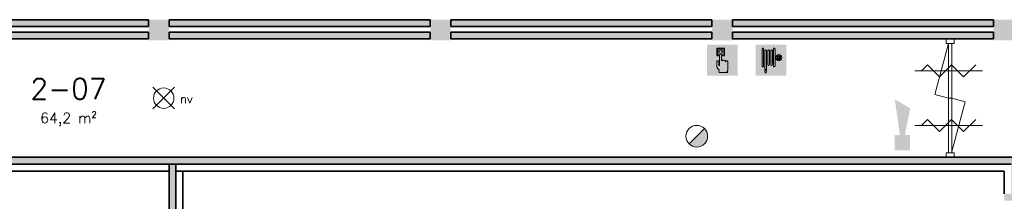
# Model space of a CAD drawing. Header units: millimetres. Extents: x -13022 to 1371524, y -38729 to 632593.
# Tile 317 of 381: x 766769 to 781100, y 582980 to 585619. Entities that reach past the tile are written whole.
import ezdxf

# ---------------------------------------------------------------- set-up
doc = ezdxf.new("R2010")
doc.units = ezdxf.units.MM
doc.header["$LTSCALE"] = 35
for name, color, linetype, lineweight in [('A LIJN 1', 1, 'Continuous', 20), ('A LIJN 2', 2, 'Continuous', 35), ('A LIJN 5', 5, 'Continuous', 13), ('A LIJN 9', 252, 'Continuous', 18), ('A OPMER', 10, 'Continuous', 50), ('Al65----_beveiliging-inst', 92, 'Continuous', 9), ('B95 tekst', 7, 'Continuous', 25), ('brandveiligheid voorzieningen', 10, 'Continuous', 9)]:
    doc.layers.add(name, color=color, linetype=linetype, lineweight=lineweight)
doc.styles.add('Algemeen', font='simplex.shx', dxfattribs={"height": 2.5})

# ---------------------------------------------------------------- blocks, each defined once
blk = doc.blocks.new('Brandmelder')
at = {"layer": 'brandveiligheid voorzieningen'}
blk.add_hatch(color=256, dxfattribs=at).paths.add_polyline_path([(76.62, -89.8, 0.198912), (75.85, -87.94), (72.13, -91.66, 0.668179)])
blk.add_line((72.13, -91.66), (75.85, -87.94), dxfattribs=at)
blk.add_circle((73.99, -89.8), 2.63, dxfattribs=at)
blk = doc.blocks.new('Signaalgever (akoestisch)')
at = {"layer": 'Al65----_beveiliging-inst', "color": 10, "linetype": 'Continuous'}
for points in [[(3.71, 0), (3.71, 3.71), (0, 0), (0, 3.71)], [(10.23, 0), (12.38, 3.71), (3.71, 1.24), (3.71, 2.48)]]:
    blk.add_solid(points, dxfattribs=at)
blk = doc.blocks.new('Brandslanghaspel')
at = {"layer": 'brandveiligheid voorzieningen', "true_color": 0xffffff}
h = blk.add_hatch(color=7, dxfattribs=at)
h.paths.add_polyline_path([(-1.8131, 2.183), (-1.9809, 2.183), (-2.1753, 2.364), (-2.1753, 6.484), (-1.9926, 6.664), (-1.8131, 6.664)])
edge = h.paths.add_edge_path()
edge.add_arc((0.1717, 6.0972), 0.1929, 92.01096, 177.98904)
edge.add_line((-0.0211, 6.104), (-0.0214, 6.104))
edge.add_line((-0.0214, 6.104), (-0.0214, 2.702))
edge.add_line((-0.0214, 2.702), (-0.0211, 2.702))
edge.add_arc((0.1723, 2.7114), 0.1936, 182.797634, 267.821774)
edge.add_arc((0.1573, 2.7114), 0.1935, 272.254329, 357.218746)
edge.add_line((0.3506, 2.702), (0.3515, 2.702))
edge.add_line((0.3515, 2.702), (0.3515, 6.104))
edge.add_line((0.3515, 6.104), (0.3506, 6.104))
edge.add_arc((0.1577, 6.0971), 0.193, 2.044103, 87.86341)
edge = h.paths.add_edge_path()
edge.add_arc((-0.5787, 6.0971), 0.1931, 92.060571, 177.939429)
edge.add_line((-0.7716, 6.104), (-0.772, 6.104))
edge.add_line((-0.772, 6.104), (-0.772, 2.702))
edge.add_line((-0.772, 2.702), (-0.7716, 2.702))
edge.add_arc((-0.5779, 2.7118), 0.194, 182.897198, 267.72221)
edge.add_arc((-0.5933, 2.7119), 0.194, 272.272353, 357.077445)
edge.add_line((-0.3995, 2.702), (-0.3992, 2.702))
edge.add_line((-0.3992, 2.702), (-0.3992, 6.104))
edge.add_line((-0.3992, 6.104), (-0.3995, 6.104))
edge.add_arc((-0.5926, 6.0969), 0.1933, 2.115671, 87.915125)
edge = h.paths.add_edge_path()
edge.add_arc((-1.2963, 6.0968), 0.1933, 91.999029, 177.877887)
edge.add_line((-1.4894, 6.104), (-1.4894, 1.535))
edge.add_line((-1.4894, 1.535), (-1.1166, 1.535))
edge.add_line((-1.1166, 1.535), (-1.1166, 6.104))
edge.add_line((-1.1166, 6.104), (-1.1173, 6.104))
edge.add_arc((-1.3103, 6.097), 0.1931, 2.063956, 87.843556)
h.paths.add_polyline_path([(-1.1151, 1.102), (-1.1833, 0.701), (-1.4224, 0.701), (-1.4903, 1.105), (-1.4903, 1.263), (-1.1151, 1.263)])
edge = h.paths.add_edge_path()
edge.add_line((1.0007, 4.4891), (1.0007, 6.484))
edge.add_line((1.0007, 6.484), (0.8176, 6.664))
edge.add_line((0.8176, 6.664), (0.6385, 6.664))
edge.add_line((0.6385, 6.664), (0.6385, 2.183))
edge.add_line((0.6385, 2.183), (0.8062, 2.183))
edge.add_line((0.8062, 2.183), (1.0007, 2.364))
edge.add_line((1.0007, 2.364), (1.0007, 4.285))
edge.add_line((1.0007, 4.285), (1.2228, 4.285))
edge.add_arc((1.8866, 4.3396), 0.666, 184.705084, 271.930478)
edge.add_arc((1.8807, 4.4237), 0.7502, 272.163802, 357.883832)
edge.add_arc((1.8818, 4.3683), 0.7492, 2.116162, 87.915616)
edge.add_arc((1.9315, 4.3762), 0.7412, 91.743139, 171.242832)
edge.add_arc((1.0182, -221.511), 226, 89.954163, 90.004437)
edge = h.paths.add_edge_path(flags=16)
edge.add_line((1.8026, 4.285), (1.8026, 3.9))
edge.add_arc((1.921, 4.4072), 0.5208, 193.569519, 256.860438, ccw=False)
edge.add_line((1.4147, 4.285), (1.8026, 4.285))
edge = h.paths.add_edge_path(flags=16)
edge.add_line((1.8026, 4.891), (1.8026, 4.489))
edge.add_line((1.8026, 4.489), (1.4112, 4.489))
edge.add_arc((1.9212, 4.384), 0.5207, 103.167599, 168.363278, ccw=False)
edge = h.paths.add_edge_path(flags=16)
edge.add_arc((1.8987, 4.3853), 0.5189, 11.524706, 78.048247)
edge.add_line((2.0062, 4.893), (2.0062, 4.489))
edge.add_line((2.0062, 4.489), (2.4072, 4.489))
edge = h.paths.add_edge_path(flags=16)
edge.add_arc((1.8971, 4.4077), 0.5212, 282.079218, 346.387144)
edge.add_line((2.4037, 4.285), (2.0062, 4.285))
edge.add_line((2.0062, 4.285), (2.0062, 3.898))
at = {"layer": 'Al65----_beveiliging-inst', "color": 7, "true_color": 0xffffff}
blk.add_solid([(-3.75, 0), (3.75, 0), (-3.75, 7.5), (3.75, 7.5)], dxfattribs=at)
blk.add_solid([(-3.75, 0), (3.75, 0), (-3.75, 7.5), (3.75, 7.5)], dxfattribs=at)
at = {"layer": 'Al65----_beveiliging-inst', "color": 10}
blk.add_solid([(-3.5, 0.25), (3.5, 0.25), (-3.5, 7.25), (3.5, 7.25)], dxfattribs=at)
at = {"layer": 'brandveiligheid voorzieningen', "color": 7, "true_color": 0xffffff}
for points in [[(-2.1753, 6.484), (-1.9926, 6.664)], [(-2.1753, 2.364), (-2.1753, 6.484)], [(-1.9926, 6.664), (-1.8131, 6.664)], [(-1.8131, 6.664), (-1.8131, 2.183)], [(-1.4894, 6.104), (-1.4894, 1.535)], [(-1.1166, 6.104), (-1.1173, 6.104)], [(-1.1166, 1.535), (-1.1166, 6.104)], [(-0.7716, 6.104), (-0.772, 6.104)], [(-0.772, 6.104), (-0.772, 2.702)], [(-0.3992, 6.104), (-0.3995, 6.104)], [(-0.3992, 2.702), (-0.3992, 6.104)], [(-0.0211, 6.104), (-0.0214, 6.104)], [(-0.0214, 6.104), (-0.0214, 2.702)], [(0.3515, 6.104), (0.3506, 6.104)], [(0.3515, 2.702), (0.3515, 6.104)], [(0.8176, 6.664), (0.6385, 6.664)], [(0.6385, 6.664), (0.6385, 2.183)], [(1.0007, 6.484), (0.8176, 6.664)], [(1.0007, 4.4891), (1.0007, 6.484)], [(1.8026, 4.891), (1.8026, 4.489)], [(2.0062, 4.489), (2.0062, 4.893)], [(-0.772, 2.702), (-0.7716, 2.702)], [(-0.3995, 2.702), (-0.3992, 2.702)], [(-0.0214, 2.702), (-0.0211, 2.702)], [(0.3506, 2.702), (0.3515, 2.702)], [(1.0007, 2.364), (1.0007, 4.285)], [(1.0007, 4.285), (1.2228, 4.285)], [(1.8026, 4.489), (1.4112, 4.489)], [(1.4147, 4.285), (1.8026, 4.285)], [(1.8026, 4.285), (1.8026, 3.9)], [(2.4072, 4.489), (2.0062, 4.489)], [(2.0062, 3.898), (2.0062, 4.285)], [(2.0062, 4.285), (2.4037, 4.285)], [(-1.9809, 2.183), (-2.1753, 2.364)], [(-1.8131, 2.183), (-1.9809, 2.183)], [(-1.4903, 1.105), (-1.4903, 1.263)], [(-1.4903, 1.263), (-1.1151, 1.263)], [(-1.4224, 0.701), (-1.4903, 1.105)], [(-1.4894, 1.535), (-1.1166, 1.535)], [(-1.1833, 0.701), (-1.4224, 0.701)], [(-1.1151, 1.102), (-1.1833, 0.701)], [(-1.1151, 1.263), (-1.1151, 1.102)], [(0.6385, 2.183), (0.8062, 2.183)], [(0.8062, 2.183), (1.0007, 2.364)]]:
    blk.add_lwpolyline(points, dxfattribs=at)
for points in [[(-1.303, 6.29, 0.3933), (-1.4894, 6.104)], [(-1.1173, 6.104, 0.3928), (-1.303, 6.29)], [(-0.5856, 6.29, 0.3933), (-0.7716, 6.104)], [(-0.3995, 6.104, 0.3929), (-0.5856, 6.29)], [(0.1649, 6.29, 0.3938), (-0.0211, 6.104)], [(0.3506, 6.104, 0.393), (0.1649, 6.29)], [(1.909, 5.117, 0.3615), (1.199, 4.489)], [(1.4112, 4.489, -0.2924), (1.8026, 4.891)], [(2.6304, 4.396, 0.3929), (1.909, 5.117)], [(2.0062, 4.893, -0.2987), (2.4072, 4.489)], [(-0.7716, 2.702, 0.388), (-0.5856, 2.518)], [(-0.5856, 2.518, 0.3879), (-0.3995, 2.702)], [(-0.0211, 2.702, 0.389), (0.1649, 2.518)], [(0.1649, 2.518, 0.3887), (0.3506, 2.702)], [(1.199, 4.489, 0.00021936), (1.0007, 4.4891)], [(1.2228, 4.285, 0.4001), (1.909, 3.674)], [(1.8026, 3.9, -0.2834), (1.4147, 4.285)], [(1.909, 3.674, 0.3925), (2.6304, 4.396)], [(2.4037, 4.285, -0.2882), (2.0062, 3.898)]]:
    blk.add_lwpolyline(points, format="xyb", dxfattribs=at)
blk.add_point((0, 3.75), dxfattribs=at)
blk = doc.blocks.new('Handbrandmelder')
at = {"layer": 'brandveiligheid voorzieningen', "true_color": 0xffffff}
h = blk.add_hatch(color=7, dxfattribs=at)
h.paths.add_polyline_path([(-1.3623, 6.704), (-1.3623, 4.818), (-0.8616, 4.818), (-0.8616, 5.105), (-1.0867, 5.105), (-1.0867, 6.416), (0.2412, 6.416), (0.2412, 5.105), (0.0423, 5.105), (0.0423, 4.818), (0.5292, 4.818), (0.5292, 6.704)])
edge = h.paths.add_edge_path()
edge.add_line((-0.7744, 0.795), (1.2172, 0.795))
edge.add_arc((1.1848, 0.9151), 0.1244, 285.097845, 344.573813)
edge.add_arc((1.1955, 0.8747), 0.1095, 3.814851, 78.556999)
edge.add_arc((1.2155, 1.0811), 0.0991, 186.406081, 271.011898, ccw=False)
edge.add_arc((0.8951, 1.4295), 0.4225, 301.679206, 358.707701)
edge.add_line((1.3175, 1.42), (1.3175, 3.356))
edge.add_arc((1.0815, 3.3696), 0.2364, 356.700991, 450.505791)
edge.add_arc((1.0751, 3.3423), 0.2637, 89.061593, 168.70314)
edge.add_line((0.8165, 3.394), (0.8165, 3.518))
edge.add_arc((0.5556, 3.5071), 0.2611, 2.39047, 87.792584)
edge.add_arc((0.5705, 3.5064), 0.2616, 91.041001, 151.564737)
edge.add_line((0.3404, 3.631), (0.3404, 3.643))
edge.add_arc((0.0798, 3.6324), 0.2608, 2.337798, 87.799547)
edge.add_arc((0.0991, 3.6332), 0.26, 92.052962, 177.832561)
edge.add_line((-0.1607, 3.643), (-0.1607, 4.967))
edge.add_arc((-0.411, 4.968), 0.2503, 359.76141, 447.144807)
edge.add_arc((-0.3888, 4.9577), 0.2605, 92.124608, 177.943914)
edge.add_line((-0.6492, 4.967), (-0.6492, 2.557))
edge.add_arc((-0.7221, 2.5577), 0.0729, 299.050174, 359.424387, ccw=False)
edge.add_line((-0.6867, 2.494), (-0.7618, 2.457))
edge.add_line((-0.7618, 2.457), (-0.7868, 2.457))
edge.add_line((-0.7868, 2.457), (-0.8745, 2.569))
edge.add_line((-0.8745, 2.569), (-0.8745, 3.419))
edge.add_arc((-1.0861, 3.4433), 0.213, 353.435435, 446.970057)
edge.add_arc((-1.078, 3.4209), 0.2351, 89.220046, 180.466534)
edge.add_line((-1.3131, 3.419), (-1.3131, 2.282))
edge.add_line((-1.3131, 2.282), (-1.3131, 2.219))
edge.add_arc((0.9801, 3.0528), 2.4401, 199.980806, 224.025181)
edge.add_arc((-28.5646, 4.7292), 27.994, 352.668719, 353.081248, ccw=False)
edge.add_arc((-0.073, 1.0253), 0.7382, 169.723152, 198.178085)
edge = h.paths.add_edge_path(flags=17)
edge.add_arc((-0.4353, 5.7799), 0.3921, 271.833261, 357.970029)
edge.add_arc((-0.4345, 5.7425), 0.3917, 3.443844, 88.288775)
edge.add_arc((-0.4184, 5.7498), 0.3842, 90.654144, 177.583048)
edge.add_arc((-0.4087, 5.7816), 0.3939, 182.273303, 267.953611)
at = {"layer": 'Al65----_beveiliging-inst', "color": 7, "true_color": 0xffffff}
blk.add_solid([(-3.75, 0), (3.75, 0), (-3.75, 7.5), (3.75, 7.5)], dxfattribs=at)
at = {"layer": 'Al65----_beveiliging-inst', "color": 10}
blk.add_solid([(-3.5, 0.25), (3.5, 0.25), (-3.5, 7.25), (3.5, 7.25)], dxfattribs=at)
at = {"layer": 'brandveiligheid voorzieningen', "color": 7, "true_color": 0xffffff}
for points in [[(-1.3623, 6.704), (-1.3623, 4.818)], [(0.5292, 6.704), (-1.3623, 6.704)], [(-1.3623, 4.818), (-0.8616, 4.818)], [(-1.0867, 5.105), (-1.0867, 6.416)], [(-1.0867, 6.416), (0.2412, 6.416)], [(-0.8616, 5.105), (-1.0867, 5.105)], [(-0.8616, 4.818), (-0.8616, 5.105)], [(-0.6492, 4.967), (-0.6492, 2.557)], [(-0.1607, 3.643), (-0.1607, 4.967)], [(0.2412, 5.105), (0.0423, 5.105)], [(0.0423, 5.105), (0.0423, 4.818)], [(0.0423, 4.818), (0.5292, 4.818)], [(0.2412, 6.416), (0.2412, 5.105)], [(0.5292, 4.818), (0.5292, 6.704)], [(-1.3131, 3.419), (-1.3131, 2.282)], [(-0.8745, 2.569), (-0.8745, 3.419)], [(-0.7868, 2.457), (-0.8745, 2.569)], [(-0.7618, 2.457), (-0.7868, 2.457)], [(-0.6867, 2.494), (-0.7618, 2.457)], [(0.3404, 3.631), (0.3404, 3.643)], [(0.8165, 3.394), (0.8165, 3.518)], [(1.3175, 1.42), (1.3175, 3.356)], [(-1.3131, 2.282), (-1.3131, 2.219)], [(-0.7744, 0.795), (1.2172, 0.795)]]:
    blk.add_lwpolyline(points, dxfattribs=at)
for points in [[(-0.8023, 5.766, -0.3986), (-0.4228, 6.134)], [(-0.4228, 5.388, -0.3923), (-0.8023, 5.766)], [(-0.3985, 5.218, 0.393), (-0.6492, 4.967)], [(-0.4228, 6.134, -0.3881), (-0.0435, 5.766)], [(-0.0435, 5.766, -0.3946), (-0.4228, 5.388)], [(-0.1607, 4.967, 0.4009), (-0.3985, 5.218)], [(-1.0748, 3.656, 0.4206), (-1.3131, 3.419)], [(-0.8745, 3.419, 0.4324), (-1.0748, 3.656)], [(-0.6492, 2.557, -0.2697), (-0.6867, 2.494)], [(0.0898, 3.893, 0.3928), (-0.1607, 3.643)], [(0.3404, 3.643, 0.3912), (0.0898, 3.893)], [(0.5657, 3.768, 0.2704), (0.3404, 3.631)], [(0.8165, 3.518, 0.3909), (0.5657, 3.768)], [(1.0794, 3.606, 0.3622), (0.8165, 3.394)], [(1.3175, 3.356, 0.4338), (1.0794, 3.606)], [(-1.3131, 2.219, 0.1053), (-0.7744, 1.357)], [(-0.7994, 1.157, 0.1248), (-0.7744, 0.795)], [(-0.7744, 1.357, -0.0018), (-0.7994, 1.157)], [(1.117, 1.07, 0.2541), (1.3175, 1.42)], [(1.2172, 0.982, -0.3869), (1.117, 1.07)], [(1.3047, 0.882, 0.3382), (1.2172, 0.982)], [(1.2172, 0.795, 0.2655), (1.3047, 0.882)]]:
    blk.add_lwpolyline(points, format="xyb", dxfattribs=at)
blk.add_point((0, 3.75), dxfattribs=at)
blk = doc.blocks.new('Noodverlichting')
at = {"layer": 'Al65----_beveiliging-inst', "color": 92}
for p, q in [((164, -62.36), (158.75, -57.12)), ((158.75, -62.36), (164, -57.12))]:
    blk.add_line(p, q, dxfattribs=at)
blk.add_circle((161.38, -59.74), 2.47, dxfattribs=at)
at = {"layer": 'Al65----_beveiliging-inst', "color": 7, "style": 'Algemeen'}
blk.add_text('nv', height=2.063, dxfattribs=at).set_placement((165.33, -60.96))

msp = doc.modelspace()

# ---------------------------------------------------------------- hatches: boundary and pattern name
at = {"layer": 'A LIJN 9', "ltscale": 0.1}
h = msp.add_hatch(color=256, dxfattribs=at)
h.dxf.hatch_style = 1
h.paths.add_polyline_path([(768644.164, 585618.861), (764844.173, 585618.861), (764844.173, 585518.861), (768644.164, 585518.861)])
h.paths.add_polyline_path([(768644.164, 585438.872), (764844.173, 585438.872), (764844.173, 585338.872), (768644.164, 585338.872)])
h = msp.add_hatch(color=256, dxfattribs=at)
h.dxf.hatch_style = 1
h.paths.add_polyline_path([(772744.167, 585618.861), (768944.175, 585618.861), (768944.175, 585518.861), (772744.167, 585518.861)])
h.paths.add_polyline_path([(772744.167, 585438.872), (768944.175, 585438.872), (768944.175, 585338.872), (772744.167, 585338.872)])
h = msp.add_hatch(color=256, dxfattribs=at)
h.dxf.hatch_style = 1
h.paths.add_polyline_path([(776844.169, 585618.861), (773044.177, 585618.861), (773044.177, 585518.861), (776844.169, 585518.861)])
h.paths.add_polyline_path([(776844.169, 585438.872), (773044.177, 585438.872), (773044.177, 585338.872), (776844.169, 585338.872)])
h = msp.add_hatch(color=256, dxfattribs=at)
h.dxf.hatch_style = 1
h.paths.add_polyline_path([(780944.167, 585618.861), (777144.176, 585618.861), (777144.176, 585518.861), (780944.167, 585518.861)])
h.paths.add_polyline_path([(780944.167, 585438.872), (777144.176, 585438.872), (777144.176, 585338.872), (780944.167, 585338.872)])
h = msp.add_hatch(color=256, dxfattribs=at)
h.dxf.hatch_style = 1
h.paths.add_polyline_path([(781300.157, 583618.872), (758394.226, 583618.872), (758394.226, 583418.872), (758494.224, 583418.872), (758494.224, 583518.871), (781200.156, 583518.871), (781200.156, 583088.874), (781100.157, 583088.874), (781100.157, 582988.873), (781300.157, 582988.873)])
h = msp.add_hatch(color=256, dxfattribs=at)
h.dxf.hatch_style = 1
h.paths.add_polyline_path([(769044.265, 583518.871), (768944.265, 583518.871), (768944.265, 574777.872), (769044.265, 574777.872)])

# ---------------------------------------------------------------- linework, layer by layer
at = {"layer": 'A LIJN 1', "linetype": 'Continuous'}
for p, q in [((780783.416, 584875.362), (779796.222, 584875.362)), ((779983.712, 584962.829), (779896.222, 584875.362)), ((780071.168, 584875.362), (779983.712, 584962.826)), ((780158.624, 584787.899), (780071.168, 584875.362)), ((780333.554, 584962.829), (780158.624, 584787.899)), ((780333.554, 584962.829), (780508.485, 584787.899)), ((780683.415, 584962.829), (780508.485, 584787.899)), ((779983.712, 584169.813), (779896.222, 584082.346)), ((780071.168, 584082.346), (779983.712, 584169.809)), ((780333.554, 584169.813), (780158.624, 583994.882)), ((780333.554, 584169.813), (780508.485, 583994.882)), ((780683.415, 584169.813), (780508.485, 583994.882)), ((780783.416, 584082.346), (779796.222, 584082.346)), ((780158.624, 583994.882), (780071.168, 584082.346))]:
    msp.add_line(p, q, dxfattribs=at)
at = {"layer": 'A LIJN 2'}
for p, q in [((764844.173, 585618.861), (768644.164, 585618.861)), ((768644.164, 585618.861), (768644.164, 585518.861)), ((768944.175, 585618.861), (772744.167, 585618.861)), ((768944.175, 585618.861), (768944.175, 585518.861)), ((772744.167, 585618.861), (772744.167, 585518.861)), ((773044.177, 585618.861), (776844.169, 585618.861)), ((773044.177, 585618.861), (773044.177, 585518.861)), ((776844.169, 585618.861), (776844.169, 585518.861)), ((777144.176, 585618.861), (780944.167, 585618.861)), ((777144.176, 585618.861), (777144.176, 585518.861)), ((780944.167, 585618.861), (780944.167, 585518.861)), ((764844.173, 585518.861), (768644.164, 585518.861)), ((768644.164, 585438.872), (764844.173, 585438.872)), ((768644.164, 585338.872), (768644.164, 585438.872)), ((768944.175, 585518.861), (772744.167, 585518.861)), ((772744.167, 585438.872), (768944.175, 585438.872)), ((768944.175, 585338.872), (768944.175, 585438.872)), ((772744.167, 585338.872), (772744.167, 585438.872)), ((773044.177, 585518.861), (776844.169, 585518.861)), ((776844.169, 585438.872), (773044.177, 585438.872)), ((773044.177, 585338.872), (773044.177, 585438.872)), ((776844.169, 585338.872), (776844.169, 585438.872)), ((777144.176, 585518.861), (780944.167, 585518.861)), ((780944.167, 585438.872), (777144.176, 585438.872)), ((777144.176, 585338.872), (777144.176, 585438.872)), ((780944.167, 585338.872), (780944.167, 585438.872)), ((768644.164, 585338.872), (764844.173, 585338.872)), ((772744.167, 585338.872), (768944.175, 585338.872)), ((776844.169, 585338.872), (773044.177, 585338.872)), ((780944.167, 585338.872), (777144.176, 585338.872)), ((758394.226, 583618.872), (781300.157, 583618.872)), ((758494.224, 583518.871), (781200.156, 583518.871)), ((758494.224, 583418.871), (768944.265, 583418.871)), ((768944.265, 583518.872), (768944.265, 574777.872)), ((769044.265, 583518.872), (769044.265, 574777.872)), ((769044.265, 583418.871), (781100.156, 583418.871)), ((769144.265, 574777.872), (769144.265, 583418.872)), ((781100.156, 583418.871), (781100.156, 583088.874))]:
    msp.add_line(p, q, dxfattribs=at)
for points in [[(768944.179, 585318.87, -15000.001), (768644.164, 585318.87, -15000.001), (768944.179, 585618.861, -15000.001), (768644.164, 585618.869, -15000.001)], [(773044.181, 585318.87, -15000.001), (772744.17, 585318.87, -15000.001), (773044.181, 585618.861, -15000.001), (772744.17, 585618.869, -15000.001)], [(777144.179, 585318.87, -15000.001), (776844.165, 585318.87, -15000.001), (777144.179, 585618.861, -15000.001), (776844.165, 585618.869, -15000.001)], [(781244.175, 585318.87, -15000.001), (780944.163, 585318.87, -15000.001), (781244.175, 585618.861, -15000.001), (780944.163, 585618.869, -15000.001)]]:
    msp.add_trace(points, dxfattribs=at)
at = {"layer": 'A LIJN 5', "linetype": 'Continuous'}
for p, q in [((780287.62, 585271.87), (780089.511, 584532.521)), ((780289.819, 585271.87), (780289.819, 583685.838)), ((780334.817, 583685.838), (780334.817, 585271.87)), ((780089.511, 584532.521), (780289.819, 584478.854)), ((780334.817, 584478.854), (780289.819, 584478.854)), ((780531.079, 584426.266), (780332.681, 583685.839)), ((780334.817, 584478.854), (780531.079, 584426.266))]:
    msp.add_line(p, q, dxfattribs=at)
for points in [[(780255.319, 585338.872), (780369.317, 585338.872), (780369.317, 585271.87), (780255.319, 585271.87)], [(780255.319, 583685.838), (780369.317, 583685.838), (780369.317, 583618.872), (780255.319, 583618.872)]]:
    msp.add_3dface(points, dxfattribs=at)

# ---------------------------------------------------------------- block references
at = {"ltscale": 0.1, "xscale": 60, "yscale": 60, "zscale": 60}
msp.add_blockref('Noodverlichting', (759182.42, 588063.347), dxfattribs=at)
at = {"ltscale": 0.1, "xscale": 60, "yscale": 60, "zscale": 60, "rotation": 90}
msp.add_blockref('Signaalgever (akoestisch)', (779729.237, 583718.872), dxfattribs=at)
at = {"layer": 'A OPMER', "ltscale": 0.1, "xscale": 60, "yscale": 60, "zscale": 60}
msp.add_blockref('Brandslanghaspel', (777704.167, 584804.011), dxfattribs=at)
at = {"layer": 'Al65----_beveiliging-inst', "xscale": 60, "yscale": 60, "zscale": 60}
for name, p in [('Handbrandmelder', (776995.514, 584804.011)), ('Brandmelder', (772184.386, 589313.838))]:
    msp.add_blockref(name, p, dxfattribs=at)

# ---------------------------------------------------------------- texts
at = {"layer": 'B95 tekst', "insert": (767479.179, 584766.012), "char_height": 300, "width": 4383.91272, "attachment_point": 2, "style": 'Algemeen'}
msp.add_mtext('\\pt3600;2-07{\\H0.5x;\\C1;\\P\\ptz;\\C256;64,2 m²}', dxfattribs=at)

doc.saveas('drawing.dxf')
